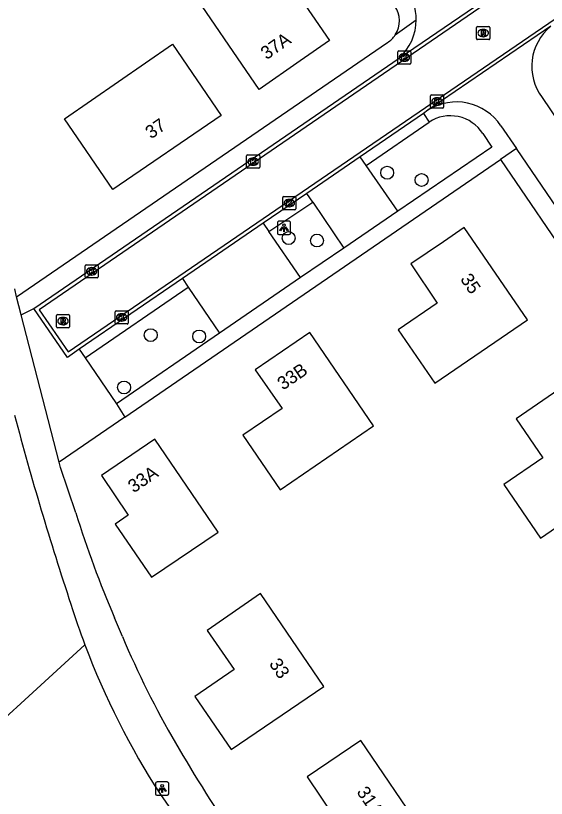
# Model space of a CAD drawing. Extents: x 155275 to 156263, y 382654 to 383635.
# Drawn here: x 155412 to 155452.4, y 383241.6 to 383301.1 of the extents above; entities that cross this region are included whole.
import ezdxf

# ---------------------------------------------------------------- set-up
doc = ezdxf.new("R2010")
doc.units = 0
for name, color, linetype in [('IMGEO_Boom', 7, 'Continuous'), ('IMGEO_Groenvoorziening', 7, 'Continuous'), ('IMGEO_Kolk', 7, 'Continuous'), ('IMGEO_Lichtpunt', 7, 'Continuous'), ('IMGEO_Pand', 7, 'Continuous'), ('IMGEO_Pand_nummerreeks', 7, 'Continuous'), ('IMGEO_Parkeervlak_open', 7, 'Continuous'), ('IMGEO_Rijbaan_lokaal_open', 7, 'Continuous'), ('IMGEO_Rioolput', 7, 'Continuous'), ('IMGEO_Voetpad_open', 7, 'Continuous')]:
    doc.layers.add(name, color=color, linetype=linetype)

msp = doc.modelspace()

# ---------------------------------------------------------------- linework, layer by layer
at = {"layer": 'IMGEO_Boom'}
for centre in [(155440.252, 383289.123), (155442.868, 383288.569), (155432.758, 383284.157), (155434.914, 383283.972), (155422.27, 383276.781), (155425.952, 383276.68), (155420.241, 383272.8)]:
    msp.add_circle(centre, 0.489, dxfattribs=at)
at = {"layer": 'IMGEO_Groenvoorziening'}
for points in [[(155417.282, 383275.045), (155419.66, 383271.549)], [(155420.301, 383270.554), (155415.296, 383267.127)], [(155385.362, 383224.058), (155417.265, 383253.234)]]:
    msp.add_lwpolyline(points, dxfattribs=at)
at = {"layer": 'IMGEO_Kolk'}
for p, q in [((155441.133, 383298.384), (155441.985, 383298.384)), ((155441.058, 383297.458), (155441.058, 383298.31)), ((155441.546, 383298.164), (155441.571, 383298.164)), ((155442.059, 383298.31), (155442.059, 383297.458)), ((155441.985, 383297.384), (155441.133, 383297.384)), ((155441.569, 383297.604), (155441.544, 383297.604)), ((155443.545, 383294.113), (155443.545, 383294.965)), ((155443.62, 383295.039), (155444.472, 383295.039)), ((155444.033, 383294.819), (155444.058, 383294.819)), ((155444.546, 383294.965), (155444.546, 383294.113)), ((155444.056, 383294.259), (155444.031, 383294.259)), ((155444.472, 383294.039), (155443.62, 383294.039)), ((155429.56, 383289.547), (155429.56, 383290.399)), ((155429.635, 383290.473), (155430.487, 383290.473)), ((155430.048, 383290.253), (155430.073, 383290.253)), ((155430.561, 383290.399), (155430.561, 383289.547)), ((155430.487, 383289.473), (155429.635, 383289.473)), ((155430.071, 383289.693), (155430.046, 383289.693)), ((155432.305, 383286.39), (155432.305, 383287.242)), ((155432.38, 383287.316), (155433.232, 383287.316)), ((155432.793, 383287.096), (155432.818, 383287.096)), ((155433.306, 383287.242), (155433.306, 383286.39)), ((155432.816, 383286.536), (155432.791, 383286.536)), ((155433.232, 383286.316), (155432.38, 383286.316)), ((155417.278, 383281.203), (155417.278, 383282.055)), ((155417.353, 383282.129), (155418.205, 383282.129)), ((155417.766, 383281.909), (155417.791, 383281.909)), ((155418.279, 383282.055), (155418.279, 383281.203)), ((155418.205, 383281.129), (155417.353, 383281.129)), ((155417.789, 383281.349), (155417.764, 383281.349)), ((155419.555, 383277.7), (155419.555, 383278.552)), ((155419.63, 383278.626), (155420.482, 383278.626)), ((155420.043, 383278.406), (155420.068, 383278.406)), ((155420.556, 383278.552), (155420.556, 383277.7)), ((155420.482, 383277.626), (155419.63, 383277.626)), ((155420.066, 383277.846), (155420.041, 383277.846))]:
    msp.add_line(p, q, dxfattribs=at)
for points in [[(155441.133, 383298.384), (155441.985, 383298.384)], [(155441.058, 383297.458), (155441.058, 383298.31)], [(155441.379, 383298.084), (155441.502, 383298.084), (155441.502, 383297.933), (155441.632, 383298.084), (155441.796, 383298.084), (155441.65, 383297.933), (155441.803, 383297.684), (155441.651, 383297.684), (155441.566, 383297.848), (155441.502, 383297.781), (155441.502, 383297.684), (155441.379, 383297.684), (155441.379, 383298.084)], [(155442.059, 383298.31), (155442.059, 383297.458)], [(155441.985, 383297.384), (155441.133, 383297.384)], [(155443.545, 383294.113), (155443.545, 383294.965)], [(155443.62, 383295.039), (155444.472, 383295.039)], [(155444.546, 383294.965), (155444.546, 383294.113)], [(155443.866, 383294.739), (155443.989, 383294.739), (155443.989, 383294.588), (155444.119, 383294.739), (155444.283, 383294.739), (155444.137, 383294.588), (155444.29, 383294.339), (155444.138, 383294.339), (155444.053, 383294.503), (155443.989, 383294.436), (155443.989, 383294.339), (155443.866, 383294.339), (155443.866, 383294.739)], [(155444.472, 383294.039), (155443.62, 383294.039)], [(155429.56, 383289.547), (155429.56, 383290.399)], [(155429.635, 383290.473), (155430.487, 383290.473)], [(155429.881, 383290.173), (155430.004, 383290.173), (155430.004, 383290.022), (155430.134, 383290.173), (155430.298, 383290.173), (155430.152, 383290.022), (155430.305, 383289.773), (155430.153, 383289.773), (155430.068, 383289.937), (155430.004, 383289.87), (155430.004, 383289.773), (155429.881, 383289.773), (155429.881, 383290.173)], [(155430.561, 383290.399), (155430.561, 383289.547)], [(155430.487, 383289.473), (155429.635, 383289.473)], [(155432.305, 383286.39), (155432.305, 383287.242)], [(155432.38, 383287.316), (155433.232, 383287.316)], [(155433.306, 383287.242), (155433.306, 383286.39)], [(155432.626, 383287.016), (155432.749, 383287.016), (155432.749, 383286.865), (155432.879, 383287.016), (155433.043, 383287.016), (155432.897, 383286.865), (155433.05, 383286.616), (155432.898, 383286.616), (155432.813, 383286.78), (155432.749, 383286.713), (155432.749, 383286.616), (155432.626, 383286.616), (155432.626, 383287.016)], [(155433.232, 383286.316), (155432.38, 383286.316)], [(155417.278, 383281.203), (155417.278, 383282.055)], [(155417.353, 383282.129), (155418.205, 383282.129)], [(155417.599, 383281.829), (155417.722, 383281.829), (155417.722, 383281.678), (155417.852, 383281.829), (155418.016, 383281.829), (155417.87, 383281.678), (155418.023, 383281.429), (155417.871, 383281.429), (155417.786, 383281.593), (155417.722, 383281.526), (155417.722, 383281.429), (155417.599, 383281.429), (155417.599, 383281.829)], [(155418.279, 383282.055), (155418.279, 383281.203)], [(155418.205, 383281.129), (155417.353, 383281.129)], [(155419.555, 383277.7), (155419.555, 383278.552)], [(155419.63, 383278.626), (155420.482, 383278.626)], [(155419.876, 383278.326), (155419.999, 383278.326), (155419.999, 383278.175), (155420.129, 383278.326), (155420.293, 383278.326), (155420.147, 383278.175), (155420.3, 383277.926), (155420.148, 383277.926), (155420.063, 383278.09), (155419.999, 383278.023), (155419.999, 383277.926), (155419.876, 383277.926), (155419.876, 383278.326)], [(155420.556, 383278.552), (155420.556, 383277.7)], [(155420.482, 383277.626), (155419.63, 383277.626)]]:
    msp.add_lwpolyline(points, dxfattribs=at)
for centre, start, end in [((155441.135, 383298.308), 91.55205, 178.44795), ((155441.135, 383298.308), 91.55205, 178.44795), ((155441.983, 383298.308), 1.55205, 88.44795), ((155441.983, 383298.308), 1.55205, 88.44795), ((155441.135, 383297.46), 181.55205, 268.44795), ((155441.135, 383297.46), 181.55205, 268.44795), ((155441.983, 383297.46), 271.55205, 358.44795), ((155441.983, 383297.46), 271.55205, 358.44795), ((155443.622, 383294.963), 91.55205, 178.44795), ((155443.622, 383294.963), 91.55205, 178.44795), ((155444.47, 383294.963), 1.55205, 88.44795), ((155444.47, 383294.963), 1.55205, 88.44795), ((155443.622, 383294.115), 181.55205, 268.44795), ((155443.622, 383294.115), 181.55205, 268.44795), ((155444.47, 383294.115), 271.55205, 358.44795), ((155444.47, 383294.115), 271.55205, 358.44795), ((155429.637, 383290.397), 91.55205, 178.44795), ((155429.637, 383290.397), 91.55205, 178.44795), ((155430.485, 383290.397), 1.55205, 88.44795), ((155430.485, 383290.397), 1.55205, 88.44795), ((155429.637, 383289.549), 181.55205, 268.44795), ((155429.637, 383289.549), 181.55205, 268.44795), ((155430.485, 383289.549), 271.55205, 358.44795), ((155430.485, 383289.549), 271.55205, 358.44795), ((155432.382, 383287.24), 91.55205, 178.44795), ((155432.382, 383287.24), 91.55205, 178.44795), ((155433.23, 383287.24), 1.55205, 88.44795), ((155433.23, 383287.24), 1.55205, 88.44795), ((155432.382, 383286.392), 181.55205, 268.44795), ((155432.382, 383286.392), 181.55205, 268.44795), ((155433.23, 383286.392), 271.55205, 358.44795), ((155433.23, 383286.392), 271.55205, 358.44795), ((155417.355, 383282.053), 91.55205, 178.44795), ((155417.355, 383282.053), 91.55205, 178.44795), ((155418.203, 383282.053), 1.55205, 88.44795), ((155418.203, 383282.053), 1.55205, 88.44795), ((155417.355, 383281.205), 181.55205, 268.44795), ((155417.355, 383281.205), 181.55205, 268.44795), ((155418.203, 383281.205), 271.55205, 358.44795), ((155418.203, 383281.205), 271.55205, 358.44795), ((155419.632, 383278.55), 91.55205, 178.44795), ((155419.632, 383278.55), 91.55205, 178.44795), ((155420.48, 383278.55), 1.55205, 88.44795), ((155420.48, 383278.55), 1.55205, 88.44795), ((155419.632, 383277.702), 181.55205, 268.44795), ((155419.632, 383277.702), 181.55205, 268.44795), ((155420.48, 383277.702), 271.55205, 358.44795), ((155420.48, 383277.702), 271.55205, 358.44795)]:
    msp.add_arc(centre, 0.0765, start, end, dxfattribs=at)
for centre, major_axis, ratio, start_param, end_param in [((155441.545, 383297.884), (-0.387, 0.002), 0.722429, 4.712389, 7.853982), ((155441.57, 383297.884), (-0.39, 0.002), 0.717154, 1.570796, 4.712389), ((155444.032, 383294.539), (-0.387, 0.002), 0.722429, 4.712389, 7.853982), ((155444.057, 383294.539), (-0.39, 0.002), 0.717154, 1.570796, 4.712389), ((155430.047, 383289.973), (-0.387, 0.002), 0.722429, 4.712389, 7.853982), ((155430.072, 383289.973), (-0.39, 0.002), 0.717154, 1.570796, 4.712389), ((155432.792, 383286.816), (-0.387, 0.002), 0.722429, 4.712389, 7.853982), ((155432.817, 383286.816), (-0.39, 0.002), 0.717154, 1.570796, 4.712389), ((155417.765, 383281.629), (-0.387, 0.002), 0.722429, 4.712389, 7.853982), ((155417.79, 383281.629), (-0.39, 0.002), 0.717154, 1.570796, 4.712389), ((155420.042, 383278.126), (-0.387, 0.002), 0.722429, 4.712389, 7.853982), ((155420.067, 383278.126), (-0.39, 0.002), 0.717154, 1.570796, 4.712389)]:
    msp.add_ellipse(centre, major_axis=major_axis, ratio=ratio, start_param=start_param, end_param=end_param, dxfattribs=at)
at = {"layer": 'IMGEO_Lichtpunt'}
for p, q in [((155431.905, 383285.337), (155431.905, 383284.53)), ((155431.905, 383285.337), (155431.905, 383284.53)), ((155432.807, 383285.432), (155431.999, 383285.432)), ((155432.807, 383285.432), (155431.999, 383285.432)), ((155432.901, 383284.53), (155432.901, 383285.337)), ((155432.901, 383284.53), (155432.901, 383285.337)), ((155431.999, 383284.436), (155432.807, 383284.436)), ((155431.999, 383284.436), (155432.807, 383284.436)), ((155422.638, 383242.717), (155422.638, 383241.91)), ((155422.638, 383242.717), (155422.638, 383241.91)), ((155423.54, 383242.812), (155422.732, 383242.812)), ((155423.54, 383242.812), (155422.732, 383242.812)), ((155423.634, 383241.91), (155423.634, 383242.717)), ((155423.634, 383241.91), (155423.634, 383242.717)), ((155422.732, 383241.816), (155423.54, 383241.816)), ((155422.732, 383241.816), (155423.54, 383241.816))]:
    msp.add_line(p, q, dxfattribs=at)
for points in [[(155432.279, 383285.001), (155432.318, 383284.973), (155432.13, 383284.711), (155432.092, 383284.738), (155432.279, 383285.001)], [(155432.381, 383284.953), (155432.428, 383284.953), (155432.428, 383284.631), (155432.381, 383284.631), (155432.381, 383284.953)], [(155432.491, 383284.973), (155432.529, 383285), (155432.716, 383284.738), (155432.677, 383284.71), (155432.491, 383284.973)], [(155423.012, 383242.381), (155423.051, 383242.353), (155422.863, 383242.091), (155422.825, 383242.118), (155423.012, 383242.381)], [(155423.114, 383242.333), (155423.161, 383242.333), (155423.161, 383242.011), (155423.114, 383242.011), (155423.114, 383242.333)], [(155423.224, 383242.353), (155423.262, 383242.38), (155423.449, 383242.118), (155423.41, 383242.09), (155423.224, 383242.353)]]:
    msp.add_lwpolyline(points, dxfattribs=at)
for centre in [(155432.404, 383285.135), (155423.137, 383242.515)]:
    msp.add_circle(centre, 0.0994, dxfattribs=at)
for centre, start, end in [((155431.999, 383285.337), 90, 180), ((155431.999, 383285.337), 90, 180), ((155432.807, 383285.337), 0, 90), ((155432.807, 383285.337), 0, 90), ((155431.999, 383284.53), 180, 270), ((155431.999, 383284.53), 180, 270), ((155432.807, 383284.53), 270, 0), ((155432.807, 383284.53), 270, 360), ((155422.732, 383242.717), 90, 180), ((155422.732, 383242.717), 90, 180), ((155423.54, 383242.717), 0, 90), ((155423.54, 383242.717), 0, 90), ((155422.732, 383241.91), 180, 270), ((155422.732, 383241.91), 180, 270), ((155423.54, 383241.91), 270, 0), ((155423.54, 383241.91), 270, 360)]:
    msp.add_arc(centre, 0.0946, start, end, dxfattribs=at)
at = {"layer": 'IMGEO_Pand'}
for points in [[(155430.22, 383307.405), (155435.86, 383299.176), (155433.637, 383297.63), (155430.508, 383295.453), (155424.855, 383303.729), (155430.22, 383307.405)], [(155427.621, 383293.479), (155419.374, 383287.85), (155415.702, 383293.219), (155423.928, 383298.888), (155427.621, 383293.479)], [(155446.112, 383284.963), (155444.526, 383283.883), (155442.041, 383282.191), (155444.064, 383279.21), (155441.09, 383277.194), (155443.885, 383273.121), (155450.93, 383277.937), (155446.112, 383284.963)], [(155434.371, 383276.976), (155430.222, 383274.149), (155432.256, 383271.193), (155429.277, 383269.165), (155432.114, 383265.021), (155439.209, 383269.878), (155434.371, 383276.976)], [(155454.126, 383273.206), (155450.068, 383270.414), (155452.088, 383267.451), (155449.123, 383265.421), (155451.904, 383261.344), (155458.921, 383266.167), (155454.126, 383273.206)], [(155422.578, 383268.874), (155418.516, 383266.1), (155420.542, 383263.084), (155419.567, 383262.416), (155422.335, 383258.377), (155427.403, 383261.812), (155422.578, 383268.874)], [(155430.61, 383257.139), (155426.56, 383254.327), (155428.604, 383251.375), (155425.625, 383249.312), (155428.389, 383245.273), (155435.434, 383250.077), (155430.61, 383257.139)], [(155438.239, 383245.974), (155434.164, 383243.198), (155436.199, 383240.197), (155433.24, 383238.157), (155436.021, 383234.123), (155443.051, 383238.921), (155438.239, 383245.974)]]:
    msp.add_lwpolyline(points, dxfattribs=at)
at = {"layer": 'IMGEO_Parkeervlak_open'}
for points in [[(155441.057, 383286.203), (155438.658, 383289.674)], [(155434.585, 383286.892), (155436.959, 383283.394)], [(155433.668, 383281.15), (155431.252, 383284.656)], [(155425.124, 383280.435), (155427.506, 383276.937)]]:
    msp.add_lwpolyline(points, dxfattribs=at)
at = {"layer": 'IMGEO_Rijbaan_lokaal_open'}
for points in [[(155545.973, 383369.225), (155512.791, 383346.508), (155450.858, 383304.106), (155413.779, 383278.713), (155415.989, 383275.504), (155453.502, 383301.158), (155500.38, 383333.268), (155548.143, 383365.998)], [(155441.154, 383297.824), (155449.748, 383303.711)], [(155452.688, 383300.259), (155443.354, 383293.869)], [(155413.377, 383278.796), (155441.154, 383297.824)], [(155452.03, 383294.85), (155453.361, 383292.898)], [(155443.006, 383293.63), (155438.198, 383290.339)], [(155443.354, 383293.869), (155443.006, 383293.63)], [(155448.903, 383292.685), (155450.079, 383290.961)], [(155513.95, 383197.324), (155450.079, 383290.961)], [(155438.198, 383290.339), (155434.134, 383287.556)], [(155434.134, 383287.556), (155430.818, 383285.286)], [(155430.818, 383285.286), (155424.682, 383281.084)], [(155424.682, 383281.084), (155416.83, 383275.709)], [(155416.83, 383275.709), (155415.928, 383275.091), (155413.377, 383278.796)]]:
    msp.add_lwpolyline(points, dxfattribs=at)
for centre, radius, start, end in [((155438.476, 383300.77), 3.985, 359.74933, 36.33848), ((155438.482, 383300.772), 3.979, 312.18198, 359.72254), ((155455.209, 383297.208), 3.958, 129.56869, 216.55951), ((155445.528, 383290.463), 4.041, 33.36147, 122.54917)]:
    msp.add_arc(centre, radius, start, end, dxfattribs=at)
at = {"layer": 'IMGEO_Rioolput'}
for p, q in [((155447.057, 383299.316), (155447.057, 383300.168)), ((155447.132, 383300.242), (155447.984, 383300.242)), ((155448.058, 383300.168), (155448.058, 383299.316)), ((155447.545, 383300.022), (155447.57, 383300.022)), ((155447.984, 383299.242), (155447.132, 383299.242)), ((155447.568, 383299.462), (155447.543, 383299.462)), ((155415.096, 383277.419), (155415.096, 383278.271)), ((155415.171, 383278.345), (155416.023, 383278.345)), ((155416.097, 383278.271), (155416.097, 383277.419)), ((155415.607, 383277.565), (155415.582, 383277.565)), ((155415.584, 383278.125), (155415.609, 383278.125)), ((155416.023, 383277.345), (155415.171, 383277.345))]:
    msp.add_line(p, q, dxfattribs=at)
for points in [[(155447.057, 383299.316), (155447.057, 383300.168)], [(155447.132, 383300.242), (155447.984, 383300.242)], [(155448.058, 383300.168), (155448.058, 383299.316)], [(155447.646, 383299.94), (155447.394, 383299.942), (155447.394, 383299.542)], [(155447.394, 383299.542), (155447.518, 383299.542), (155447.518, 383299.704), (155447.529, 383299.704)], [(155447.572, 383299.861), (155447.518, 383299.861), (155447.518, 383299.78)], [(155447.518, 383299.78), (155447.57, 383299.78)], [(155447.576, 383299.675), (155447.647, 383299.542), (155447.787, 383299.542), (155447.722, 383299.668)], [(155447.984, 383299.242), (155447.132, 383299.242)], [(155415.096, 383277.419), (155415.096, 383278.271)], [(155415.171, 383278.345), (155416.023, 383278.345)], [(155416.097, 383278.271), (155416.097, 383277.419)], [(155415.685, 383278.043), (155415.433, 383278.045), (155415.433, 383277.645)], [(155415.433, 383277.645), (155415.557, 383277.645), (155415.557, 383277.807), (155415.568, 383277.807)], [(155415.611, 383277.964), (155415.557, 383277.964), (155415.557, 383277.883)], [(155415.557, 383277.883), (155415.609, 383277.883)], [(155415.615, 383277.778), (155415.686, 383277.645), (155415.826, 383277.645), (155415.761, 383277.771)], [(155416.023, 383277.345), (155415.171, 383277.345)]]:
    msp.add_lwpolyline(points, dxfattribs=at)
for centre, radius, start, end in [((155447.134, 383300.166), 0.0765, 91.55205, 178.44795), ((155447.134, 383300.166), 0.0765, 91.55205, 178.44795), ((155447.982, 383300.166), 0.0765, 1.55205, 88.44795), ((155447.982, 383300.166), 0.0765, 1.55205, 88.44795), ((155447.528, 383299.651), 0.0533, 26.02933, 88.69889), ((155447.554, 383299.969), 0.19, 274.7715, 282.96867), ((155447.578, 383299.765), 0.0964, 77.00612, 93.18647), ((155447.592, 383299.822), 0.0378, 276.66336, 79.67722), ((155447.645, 383299.83), 0.109, 350.36119, 89.41601), ((155447.643, 383299.83), 0.112, 277.58423, 350.98172), ((155447.627, 383299.615), 0.108, 29.51342, 73.79051), ((155447.134, 383299.318), 0.0765, 181.55205, 268.44795), ((155447.134, 383299.318), 0.0765, 181.55205, 268.44795), ((155447.982, 383299.318), 0.0765, 271.55205, 358.44795), ((155447.982, 383299.318), 0.0765, 271.55205, 358.44795), ((155415.173, 383278.269), 0.0765, 91.55205, 178.44795), ((155415.173, 383278.269), 0.0765, 91.55205, 178.44795), ((155416.021, 383278.269), 0.0765, 1.55205, 88.44795), ((155416.021, 383278.269), 0.0765, 1.55205, 88.44795), ((155415.567, 383277.754), 0.0533, 26.02933, 88.69889), ((155415.593, 383278.072), 0.19, 274.7715, 282.96867), ((155415.617, 383277.868), 0.0964, 77.00612, 93.18647), ((155415.631, 383277.925), 0.0378, 276.66336, 79.67722), ((155415.684, 383277.933), 0.109, 350.36119, 89.41601), ((155415.682, 383277.933), 0.112, 277.58423, 350.98172), ((155415.666, 383277.718), 0.108, 29.51342, 73.79051), ((155415.173, 383277.421), 0.0765, 181.55205, 268.44795), ((155415.173, 383277.421), 0.0765, 181.55205, 268.44795), ((155416.021, 383277.421), 0.0765, 271.55205, 358.44795), ((155416.021, 383277.421), 0.0765, 271.55205, 358.44795)]:
    msp.add_arc(centre, radius, start, end, dxfattribs=at)
for centre, major_axis, ratio, start_param, end_param in [((155447.544, 383299.742), (-0.387, 0.002), 0.722429, 4.712389, 7.853982), ((155447.569, 383299.742), (-0.39, 0.002), 0.717154, 1.570796, 4.712389), ((155415.583, 383277.845), (-0.387, 0.002), 0.722429, 4.712389, 7.853982), ((155415.608, 383277.845), (-0.39, 0.002), 0.717154, 1.570796, 4.712389)]:
    msp.add_ellipse(centre, major_axis=major_axis, ratio=ratio, start_param=start_param, end_param=end_param, dxfattribs=at)
at = {"layer": 'IMGEO_Voetpad_open'}
for points in [[(155440.868, 383299.599), (155442.461, 383300.753)], [(155412.065, 383279.691), (155440.274, 383299.017)], [(155443.006, 383293.63), (155443.436, 383292.975)], [(155438.658, 383289.674), (155443.436, 383292.975)], [(155447.524, 383292.099), (155448.211, 383291.07), (155441.057, 383286.203)], [(155450.079, 383290.961), (155448.882, 383290.128)], [(155420.301, 383270.554), (155448.882, 383290.128)], [(155438.658, 383289.674), (155438.198, 383290.339)], [(155448.882, 383290.128), (155512.727, 383196.487)], [(155434.585, 383286.892), (155434.134, 383287.556)], [(155431.252, 383284.656), (155434.585, 383286.892)], [(155441.057, 383286.203), (155436.959, 383283.394)], [(155430.818, 383285.286), (155431.252, 383284.656)], [(155436.959, 383283.394), (155433.668, 383281.15)], [(155433.668, 383281.15), (155427.506, 383276.937)], [(155424.682, 383281.084), (155425.124, 383280.435)], [(155412.065, 383279.691), (155411.922, 383280.302)], [(155417.282, 383275.045), (155425.124, 383280.435)], [(155412.415, 383278.331), (155412.065, 383279.691)], [(155412.415, 383278.331), (155413.377, 383278.796)], [(155415.296, 383267.127), (155412.415, 383278.331)], [(155427.506, 383276.937), (155419.66, 383271.549)], [(155416.83, 383275.709), (155417.282, 383275.045)], [(155419.66, 383271.549), (155420.301, 383270.554)], [(155416.566, 383263.26), (155415.404, 383266.709), (155415.296, 383267.127)], [(155420.111, 383253.881), (155419.522, 383255.298)], [(155423.012, 383241.856), (155425.856, 383237.778), (155442.284, 383214.464), (155442.318, 383214.415), (155474.787, 383166.602)]]:
    msp.add_lwpolyline(points, dxfattribs=at)
for centre, radius, start, end in [((155439.236, 383300.666), 1.95, 326.81385, 35.32634), ((155439.229, 383300.678), 1.963, 302.18366, 326.64708), ((155445.044, 383290.504), 2.949, 32.75402, 123.05647), ((155635.698, 383329.548), 231.391, 194.73394, 198.4479), ((155494.026, 383287.488), 81.161, 197.36892, 203.36733), ((155471.846, 383273.799), 58.326, 197.43196, 200.64552), ((155487.887, 383282.609), 73.613, 202.97091, 210.02337), ((155472.576, 383274.031), 59.092, 200.6064, 212.99006), ((155528.812, 383306.727), 121.114, 210.21459, 214.43726)]:
    msp.add_arc(centre, radius, start, end, dxfattribs=at)

# ---------------------------------------------------------------- texts
at = {"layer": 'IMGEO_Pand_nummerreeks'}
for s, rotation, p in [('37A', 34.82437, (155431.076, 383297.675)), ('37', 34.31444, (155422.29, 383291.656)), ('35', 304.44028, (155445.773, 383281.036)), ('33B', 34.26861, (155432.33, 383272.56)), ('33A', 34.33163, (155420.97, 383264.748)), ('33', 304.33715, (155431.235, 383251.792)), ('31A', 304.30277, (155437.89, 383242.051))]:
    msp.add_text(s, height=1, rotation=rotation, dxfattribs=at).set_placement(p)

doc.saveas('drawing.dxf')
